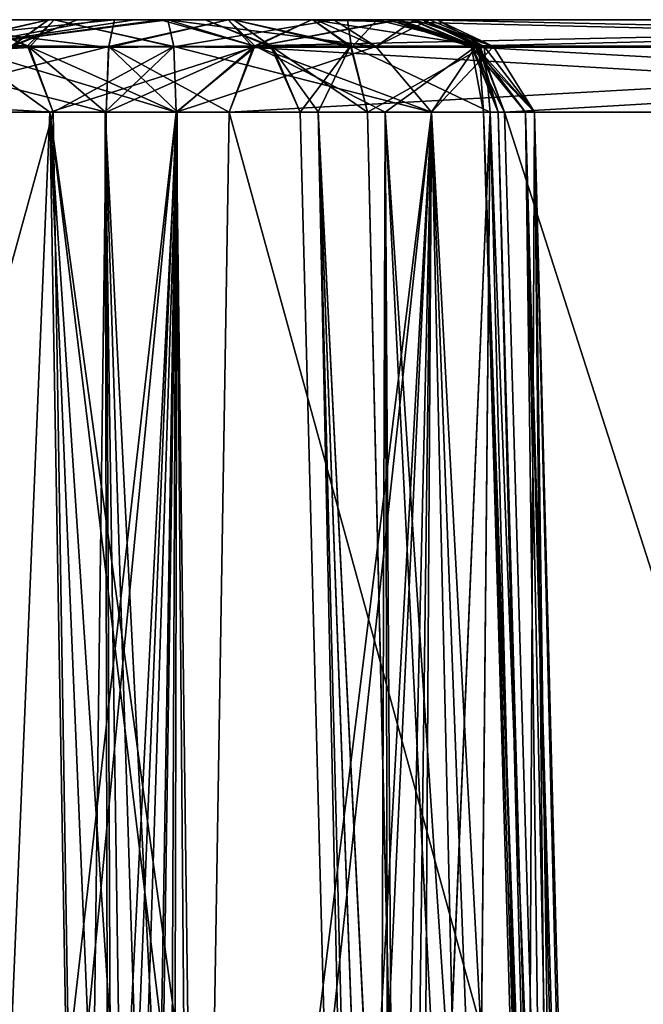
# Model space of a CAD drawing. Header units: inches. Extents: x -9.7 to 9.7, y -2.4 to 4.3.
# Tile 407 of 656: x -6.038 to -5.841, y 0.539 to 0.85. Entities that reach past the tile are written whole.
import ezdxf

# ---------------------------------------------------------------- set-up
doc = ezdxf.new("R2010")
doc.units = ezdxf.units.IN
doc.header["$LTSCALE"] = 101.851852
doc.header["$MEASUREMENT"] = 0
for name, color, linetype in [('4392', 7, 'CONTINUOUS'), ('4393', 7, 'CONTINUOUS'), ('4394', 7, 'CONTINUOUS'), ('4395', 7, 'CONTINUOUS'), ('4396', 7, 'CONTINUOUS'), ('4433', 7, 'CONTINUOUS'), ('4434', 7, 'CONTINUOUS'), ('4435', 7, 'CONTINUOUS'), ('4436', 7, 'CONTINUOUS'), ('4437', 7, 'CONTINUOUS'), ('4438', 7, 'CONTINUOUS'), ('4797', 7, 'CONTINUOUS'), ('4798', 7, 'CONTINUOUS'), ('4799', 7, 'CONTINUOUS'), ('4800', 7, 'CONTINUOUS'), ('4801', 7, 'CONTINUOUS'), ('4802', 7, 'CONTINUOUS'), ('4803', 7, 'CONTINUOUS'), ('4804', 7, 'CONTINUOUS'), ('4805', 7, 'CONTINUOUS'), ('4806', 7, 'CONTINUOUS'), ('4819', 7, 'CONTINUOUS'), ('4878', 7, 'CONTINUOUS'), ('4879', 7, 'CONTINUOUS'), ('4882', 7, 'CONTINUOUS'), ('4928', 7, 'CONTINUOUS'), ('4929', 7, 'CONTINUOUS'), ('4930', 7, 'CONTINUOUS'), ('4931', 7, 'CONTINUOUS'), ('4932', 7, 'CONTINUOUS'), ('4933', 7, 'CONTINUOUS'), ('4934', 7, 'CONTINUOUS'), ('4935', 7, 'CONTINUOUS'), ('4990', 7, 'CONTINUOUS'), ('4991', 7, 'CONTINUOUS'), ('4992', 7, 'CONTINUOUS'), ('4993', 7, 'CONTINUOUS'), ('4994', 7, 'CONTINUOUS'), ('4995', 7, 'CONTINUOUS'), ('5025', 7, 'CONTINUOUS'), ('5026', 7, 'CONTINUOUS'), ('5038', 7, 'CONTINUOUS'), ('5039', 7, 'CONTINUOUS')]:
    doc.layers.add(name, color=color, linetype=linetype)

msp = doc.modelspace()

# ---------------------------------------------------------------- linework, layer by layer
at = {"layer": '4392', "linetype": 'CONTINUOUS'}
for points in [[(-6.02616, -0.355, -2.51227), (-6.09166, 0.82079, -2.58123), (-6.11849, -0.355, -2.56512), (-6.02616, -0.355, -2.51227)], [(-6.01107, 0.82079, -2.54133), (-6.09166, 0.82079, -2.58123), (-6.01864, 0.2322, -2.52668), (-6.01107, 0.82079, -2.54133)], [(-6.01864, 0.2322, -2.52668), (-6.09166, 0.82079, -2.58123), (-6.02616, -0.355, -2.51227), (-6.01864, 0.2322, -2.52668)], [(-5.98893, 0.82079, -2.78877), (-6.07446, 0.07079, -2.78813), (-6.08383, 0.82079, -2.75671), (-5.98893, 0.82079, -2.78877)], [(-6.05743, 0.11467, -2.79568), (-6.07446, 0.07079, -2.78813), (-5.98893, 0.82079, -2.78877), (-6.05743, 0.11467, -2.79568)], [(-6.01682, 0.12921, -2.80637), (-6.05743, 0.11467, -2.79568), (-5.98893, 0.82079, -2.78877), (-6.01682, 0.12921, -2.80637)], [(-6, 0.12921, -2.80737), (-6.01682, 0.12921, -2.80637), (-5.98893, 0.82079, -2.78877), (-6, 0.12921, -2.80737)], [(-5.98318, 0.12921, -2.80637), (-6, 0.12921, -2.80737), (-5.98893, 0.82079, -2.78877), (-5.98318, 0.12921, -2.80637)], [(-5.90834, 0.82079, -2.74888), (-5.98318, 0.12921, -2.80637), (-5.98893, 0.82079, -2.78877), (-5.90834, 0.82079, -2.74888)], [(-5.94156, 0.11361, -2.79527), (-5.98318, 0.12921, -2.80637), (-5.90834, 0.82079, -2.74888), (-5.94156, 0.11361, -2.79527)], [(-5.92554, 0.07079, -2.78813), (-5.94156, 0.11361, -2.79527), (-5.90834, 0.82079, -2.74888), (-5.92554, 0.07079, -2.78813)], [(-5.92061, -0.14223, -2.79164), (-5.92554, 0.07079, -2.78813), (-5.90834, 0.82079, -2.74888), (-5.92061, -0.14223, -2.79164)], [(-5.91571, -0.355, -2.79513), (-5.92061, -0.14223, -2.79164), (-5.90834, 0.82079, -2.74888), (-5.91571, -0.355, -2.79513)], [(-5.8638, -0.355, -2.73904), (-5.91571, -0.355, -2.79513), (-5.90834, 0.82079, -2.74888), (-5.8638, -0.355, -2.73904)], [(-5.87579, 0.82079, -2.66505), (-5.8638, -0.355, -2.73904), (-5.90834, 0.82079, -2.74888), (-5.87579, 0.82079, -2.66505)], [(-5.88732, 0.82079, -2.61278), (-5.87085, 0.2322, -2.612), (-5.87871, 0.82079, -2.63829), (-5.88732, 0.82079, -2.61278)], [(-5.85461, -0.355, -2.61132), (-5.84742, -0.355, -2.63778), (-5.87871, 0.82079, -2.63829), (-5.85461, -0.355, -2.61132)], [(-5.87085, 0.2322, -2.612), (-5.85461, -0.355, -2.61132), (-5.87871, 0.82079, -2.63829), (-5.87085, 0.2322, -2.612)], [(-5.84742, -0.355, -2.63778), (-5.845, -0.355, -2.66505), (-5.87871, 0.82079, -2.63829), (-5.84742, -0.355, -2.63778)], [(-5.87871, 0.82079, -2.63829), (-5.845, -0.355, -2.66505), (-5.87579, 0.82079, -2.66505), (-5.87871, 0.82079, -2.63829)], [(-5.845, -0.355, -2.66505), (-5.8638, -0.355, -2.73904), (-5.87579, 0.82079, -2.66505), (-5.845, -0.355, -2.66505)]]:
    msp.add_3dface(points, dxfattribs=at)
at = {"layer": '4393', "linetype": 'CONTINUOUS'}
for points in [[(-5.85461, -0.355, -2.61132), (-5.87085, 0.2322, -2.612), (-5.89192, 0.82088, -2.58951), (-5.85461, -0.355, -2.61132)], [(-5.85461, -0.355, -2.61132), (-5.89192, 0.82088, -2.58951), (-5.85753, -0.3552, -2.58976), (-5.85461, -0.355, -2.61132)], [(-5.87085, 0.2322, -2.612), (-5.88732, 0.82079, -2.61278), (-5.89192, 0.82088, -2.58951), (-5.87085, 0.2322, -2.612)], [(-5.89192, 0.82088, -2.58951), (-5.88527, 0.82079, -2.56675), (-5.85102, -0.355, -2.569), (-5.89192, 0.82088, -2.58951)], [(-5.85753, -0.3552, -2.58976), (-5.89192, 0.82088, -2.58951), (-5.85102, -0.355, -2.569), (-5.85753, -0.3552, -2.58976)]]:
    msp.add_3dface(points, dxfattribs=at)
at = {"layer": '4394', "linetype": 'CONTINUOUS'}
for points in [[(-5.91124, 0.85, -2.55176), (-5.89284, 0.84118, -2.56238), (-5.92186, 0.85, -2.58818), (-5.91124, 0.85, -2.55176)], [(-5.92186, 0.85, -2.58818), (-5.89284, 0.84118, -2.56238), (-5.89583, 0.8418, -2.61672), (-5.92186, 0.85, -2.58818)], [(-5.91453, 0.85, -2.6254), (-5.92186, 0.85, -2.58818), (-5.89583, 0.8418, -2.61672), (-5.91453, 0.85, -2.6254)], [(-5.89192, 0.82088, -2.58951), (-5.88732, 0.82079, -2.61278), (-5.89583, 0.8418, -2.61672), (-5.89192, 0.82088, -2.58951)], [(-5.88527, 0.82079, -2.56675), (-5.89192, 0.82088, -2.58951), (-5.89583, 0.8418, -2.61672), (-5.88527, 0.82079, -2.56675)], [(-5.89284, 0.84118, -2.56238), (-5.88527, 0.82079, -2.56675), (-5.89583, 0.8418, -2.61672), (-5.89284, 0.84118, -2.56238)]]:
    msp.add_3dface(points, dxfattribs=at)
at = {"layer": '4395', "linetype": 'CONTINUOUS'}
for points in [[(-5.89284, 0.84118, -2.56238), (-5.91124, 0.85, -2.55176), (-5.53588, 0.8418, -1.94285), (-5.89284, 0.84118, -2.56238)], [(-5.53588, 0.8418, -1.94285), (-5.91124, 0.85, -2.55176), (-5.55374, 0.85, -1.93254), (-5.53588, 0.8418, -1.94285)], [(-5.52776, 0.82079, -1.94753), (-5.89284, 0.84118, -2.56238), (-5.53588, 0.8418, -1.94285), (-5.52776, 0.82079, -1.94753)], [(-5.88527, 0.82079, -2.56675), (-5.89284, 0.84118, -2.56238), (-5.52776, 0.82079, -1.94753), (-5.88527, 0.82079, -2.56675)]]:
    msp.add_3dface(points, dxfattribs=at)
at = {"layer": '4396', "linetype": 'CONTINUOUS'}
for points in [[(-5.85102, -0.355, -2.569), (-5.88527, 0.82079, -2.56675), (-5.50869, -0.355, -1.97607), (-5.85102, -0.355, -2.569)], [(-5.88527, 0.82079, -2.56675), (-5.52776, 0.82079, -1.94753), (-5.50869, -0.355, -1.97607), (-5.88527, 0.82079, -2.56675)]]:
    msp.add_3dface(points, dxfattribs=at)
at = {"layer": '4433', "linetype": 'CONTINUOUS'}
for points in [[(-5.89339, 0.8418, 2.56401), (-5.55374, 0.85, 1.93449), (-5.91124, 0.85, 2.55371), (-5.89339, 0.8418, 2.56401)], [(-5.53533, 0.84118, 1.94511), (-5.55374, 0.85, 1.93449), (-5.89339, 0.8418, 2.56401), (-5.53533, 0.84118, 1.94511)], [(-5.88527, 0.82079, 2.5687), (-5.53533, 0.84118, 1.94511), (-5.89339, 0.8418, 2.56401), (-5.88527, 0.82079, 2.5687)], [(-5.52776, 0.82079, 1.94948), (-5.53533, 0.84118, 1.94511), (-5.88527, 0.82079, 2.5687), (-5.52776, 0.82079, 1.94948)]]:
    msp.add_3dface(points, dxfattribs=at)
at = {"layer": '4434', "linetype": 'CONTINUOUS'}
for points in [[(-5.85102, -0.355, 2.57095), (-5.52776, 0.82079, 1.94948), (-5.88527, 0.82079, 2.5687), (-5.85102, -0.355, 2.57095)], [(-5.85102, -0.355, 2.57095), (-5.50869, -0.355, 1.97802), (-5.52776, 0.82079, 1.94948), (-5.85102, -0.355, 2.57095)]]:
    msp.add_3dface(points, dxfattribs=at)
at = {"layer": '4435', "linetype": 'CONTINUOUS'}
for points in [[(-5.85753, -0.3552, 2.59171), (-5.85102, -0.355, 2.57095), (-5.89192, 0.82088, 2.59146), (-5.85753, -0.3552, 2.59171)], [(-5.85102, -0.355, 2.57095), (-5.88527, 0.82079, 2.5687), (-5.89192, 0.82088, 2.59146), (-5.85102, -0.355, 2.57095)], [(-5.88732, 0.82079, 2.61473), (-5.85753, -0.3552, 2.59171), (-5.89192, 0.82088, 2.59146), (-5.88732, 0.82079, 2.61473)], [(-5.85753, -0.3552, 2.59171), (-5.88732, 0.82079, 2.61473), (-5.87085, 0.2322, 2.61395), (-5.85753, -0.3552, 2.59171)]]:
    msp.add_3dface(points, dxfattribs=at)
at = {"layer": '4436', "linetype": 'CONTINUOUS'}
for points in [[(-5.89339, 0.8418, 2.56401), (-5.91124, 0.85, 2.55371), (-5.92186, 0.85, 2.59012), (-5.89339, 0.8418, 2.56401)], [(-5.89525, 0.84118, 2.61841), (-5.89339, 0.8418, 2.56401), (-5.92186, 0.85, 2.59012), (-5.89525, 0.84118, 2.61841)], [(-5.91453, 0.85, 2.62735), (-5.89525, 0.84118, 2.61841), (-5.92186, 0.85, 2.59012), (-5.91453, 0.85, 2.62735)], [(-5.88732, 0.82079, 2.61473), (-5.89339, 0.8418, 2.56401), (-5.89525, 0.84118, 2.61841), (-5.88732, 0.82079, 2.61473)], [(-5.88527, 0.82079, 2.5687), (-5.89339, 0.8418, 2.56401), (-5.89192, 0.82088, 2.59146), (-5.88527, 0.82079, 2.5687)], [(-5.89339, 0.8418, 2.56401), (-5.88732, 0.82079, 2.61473), (-5.89192, 0.82088, 2.59146), (-5.89339, 0.8418, 2.56401)]]:
    msp.add_3dface(points, dxfattribs=at)
at = {"layer": '4437', "linetype": 'CONTINUOUS'}
for points in [[(-6.00839, 0.85, 2.57315), (-6.09246, 0.84149, 2.59836), (-6.08156, 0.85, 2.61991), (-6.00839, 0.85, 2.57315)], [(-6.09246, 0.84149, 2.59836), (-6.00839, 0.85, 2.57315), (-6.01026, 0.8415, 2.55231), (-6.09246, 0.84149, 2.59836)], [(-6.07453, 0.85, 2.72464), (-6.05758, 0.84149, 2.76673), (-5.99388, 0.85, 2.76098), (-6.07453, 0.85, 2.72464)], [(-6.05758, 0.84149, 2.76673), (-5.96385, 0.84149, 2.77633), (-5.99388, 0.85, 2.76098), (-6.05758, 0.84149, 2.76673)], [(-5.99388, 0.85, 2.76098), (-5.96385, 0.84149, 2.77633), (-5.91937, 0.85, 2.71568), (-5.99388, 0.85, 2.76098)], [(-5.96385, 0.84149, 2.77633), (-5.89432, 0.84149, 2.71275), (-5.91937, 0.85, 2.71568), (-5.96385, 0.84149, 2.77633)], [(-5.89525, 0.84118, 2.61841), (-5.91453, 0.85, 2.62735), (-5.91937, 0.85, 2.71568), (-5.89525, 0.84118, 2.61841)], [(-5.89432, 0.84149, 2.71275), (-5.89525, 0.84118, 2.61841), (-5.91937, 0.85, 2.71568), (-5.89432, 0.84149, 2.71275)], [(-6.11268, 0.82079, 2.71927), (-6.0288, 0.82079, 2.78783), (-6.05758, 0.84149, 2.76673), (-6.11268, 0.82079, 2.71927)], [(-6.01026, 0.8415, 2.55231), (-6.09166, 0.82079, 2.58317), (-6.09246, 0.84149, 2.59836), (-6.01026, 0.8415, 2.55231)], [(-6.01107, 0.82079, 2.54328), (-6.09166, 0.82079, 2.58317), (-6.01026, 0.8415, 2.55231), (-6.01107, 0.82079, 2.54328)], [(-6.05758, 0.84149, 2.76673), (-6.0288, 0.82079, 2.78783), (-5.96385, 0.84149, 2.77633), (-6.05758, 0.84149, 2.76673)], [(-6.0288, 0.82079, 2.78783), (-5.92302, 0.82079, 2.76448), (-5.96385, 0.84149, 2.77633), (-6.0288, 0.82079, 2.78783)], [(-5.96385, 0.84149, 2.77633), (-5.92302, 0.82079, 2.76448), (-5.89432, 0.84149, 2.71275), (-5.96385, 0.84149, 2.77633)], [(-5.92302, 0.82079, 2.76448), (-5.87579, 0.82079, 2.667), (-5.89432, 0.84149, 2.71275), (-5.92302, 0.82079, 2.76448)], [(-5.88732, 0.82079, 2.61473), (-5.89525, 0.84118, 2.61841), (-5.89432, 0.84149, 2.71275), (-5.88732, 0.82079, 2.61473)], [(-5.87871, 0.82079, 2.64024), (-5.88732, 0.82079, 2.61473), (-5.89432, 0.84149, 2.71275), (-5.87871, 0.82079, 2.64024)], [(-5.87579, 0.82079, 2.667), (-5.87871, 0.82079, 2.64024), (-5.89432, 0.84149, 2.71275), (-5.87579, 0.82079, 2.667)]]:
    msp.add_3dface(points, dxfattribs=at)
at = {"layer": '4438', "linetype": 'CONTINUOUS'}
for points in [[(-6.11848, -0.355, 2.56706), (-6.09166, 0.82079, 2.58317), (-6.02616, -0.355, 2.51422), (-6.11848, -0.355, 2.56706)], [(-6.05844, 0.11361, 2.79722), (-6.0288, 0.82079, 2.78783), (-6.11268, 0.82079, 2.71927), (-6.05844, 0.11361, 2.79722)], [(-6.09166, 0.82079, 2.58317), (-6.01107, 0.82079, 2.54328), (-6.01864, 0.2322, 2.52863), (-6.09166, 0.82079, 2.58317)], [(-6.02616, -0.355, 2.51422), (-6.09166, 0.82079, 2.58317), (-6.01864, 0.2322, 2.52863), (-6.02616, -0.355, 2.51422)], [(-6.05844, 0.11361, 2.79722), (-6.01682, 0.12921, 2.80832), (-6.0288, 0.82079, 2.78783), (-6.05844, 0.11361, 2.79722)], [(-5.94281, 0.11493, 2.79773), (-5.92554, 0.07079, 2.79008), (-6.0288, 0.82079, 2.78783), (-5.94281, 0.11493, 2.79773)], [(-5.92554, 0.07079, 2.79008), (-5.92302, 0.82079, 2.76448), (-6.0288, 0.82079, 2.78783), (-5.92554, 0.07079, 2.79008)], [(-5.98318, 0.12921, 2.80832), (-5.94281, 0.11493, 2.79773), (-6.0288, 0.82079, 2.78783), (-5.98318, 0.12921, 2.80832)], [(-6, 0.12921, 2.80932), (-5.98318, 0.12921, 2.80832), (-6.0288, 0.82079, 2.78783), (-6, 0.12921, 2.80932)], [(-6.01682, 0.12921, 2.80832), (-6, 0.12921, 2.80932), (-6.0288, 0.82079, 2.78783), (-6.01682, 0.12921, 2.80832)], [(-5.92554, 0.07079, 2.79008), (-5.92061, -0.14222, 2.79359), (-5.92302, 0.82079, 2.76448), (-5.92554, 0.07079, 2.79008)], [(-5.9157, -0.355, 2.79707), (-5.8638, -0.355, 2.74099), (-5.92302, 0.82079, 2.76448), (-5.9157, -0.355, 2.79707)], [(-5.92061, -0.14222, 2.79359), (-5.9157, -0.355, 2.79707), (-5.92302, 0.82079, 2.76448), (-5.92061, -0.14222, 2.79359)], [(-5.8638, -0.355, 2.74099), (-5.845, -0.355, 2.667), (-5.92302, 0.82079, 2.76448), (-5.8638, -0.355, 2.74099)], [(-5.845, -0.355, 2.667), (-5.87579, 0.82079, 2.667), (-5.92302, 0.82079, 2.76448), (-5.845, -0.355, 2.667)], [(-5.87085, 0.2322, 2.61395), (-5.88732, 0.82079, 2.61473), (-5.87871, 0.82079, 2.64024), (-5.87085, 0.2322, 2.61395)], [(-5.84742, -0.355, 2.63972), (-5.85461, -0.355, 2.61327), (-5.87871, 0.82079, 2.64024), (-5.84742, -0.355, 2.63972)], [(-5.85461, -0.355, 2.61327), (-5.87085, 0.2322, 2.61395), (-5.87871, 0.82079, 2.64024), (-5.85461, -0.355, 2.61327)], [(-5.84742, -0.355, 2.63972), (-5.87871, 0.82079, 2.64024), (-5.87579, 0.82079, 2.667), (-5.84742, -0.355, 2.63972)], [(-5.845, -0.355, 2.667), (-5.84742, -0.355, 2.63972), (-5.87579, 0.82079, 2.667), (-5.845, -0.355, 2.667)]]:
    msp.add_3dface(points, dxfattribs=at)
at = {"layer": '4797', "linetype": 'CONTINUOUS'}
for points in [[(-5.919, -0.355, 0.77728), (-5.919, -0.355, -0.77533), (-5.94979, 0.82079, 0.79245), (-5.919, -0.355, 0.77728)], [(-5.919, -0.355, -0.77533), (-5.94979, 0.82079, -0.79051), (-5.94979, 0.82079, 0.79245), (-5.919, -0.355, -0.77533)]]:
    msp.add_3dface(points, dxfattribs=at)
at = {"layer": '4798', "linetype": 'CONTINUOUS'}
for points in [[(-5.97978, 0.85, 0.79245), (-5.95917, 0.8418, 0.79245), (-5.97978, 0.85, -0.7905), (-5.97978, 0.85, 0.79245)], [(-5.97978, 0.85, -0.7905), (-5.95917, 0.8418, 0.79245), (-5.95853, 0.84118, -0.79051), (-5.97978, 0.85, -0.7905)], [(-5.95917, 0.8418, 0.79245), (-5.94979, 0.82079, 0.79245), (-5.95853, 0.84118, -0.79051), (-5.95917, 0.8418, 0.79245)], [(-5.94979, 0.82079, 0.79245), (-5.94979, 0.82079, -0.79051), (-5.95853, 0.84118, -0.79051), (-5.94979, 0.82079, 0.79245)]]:
    msp.add_3dface(points, dxfattribs=at)
at = {"layer": '4799', "linetype": 'CONTINUOUS'}
for points in [[(-5.95917, 0.8418, 0.79245), (-5.97978, 0.85, 0.79245), (-5.97076, 0.85, 0.8293), (-5.95917, 0.8418, 0.79245)], [(-5.93358, 0.84118, 0.84049), (-5.95917, 0.8418, 0.79245), (-5.97076, 0.85, 0.8293), (-5.93358, 0.84118, 0.84049)], [(-5.9458, 0.85, 0.85787), (-5.93358, 0.84118, 0.84049), (-5.97076, 0.85, 0.8293), (-5.9458, 0.85, 0.85787)], [(-5.94979, 0.82079, 0.79245), (-5.95917, 0.8418, 0.79245), (-5.94413, 0.82089, 0.81547), (-5.94979, 0.82079, 0.79245)], [(-5.92851, 0.82079, 0.83328), (-5.95917, 0.8418, 0.79245), (-5.93358, 0.84118, 0.84049), (-5.92851, 0.82079, 0.83328)], [(-5.95917, 0.8418, 0.79245), (-5.92851, 0.82079, 0.83328), (-5.94413, 0.82089, 0.81547), (-5.95917, 0.8418, 0.79245)]]:
    msp.add_3dface(points, dxfattribs=at)
at = {"layer": '4800', "linetype": 'CONTINUOUS'}
for points in [[(-5.919, -0.355, 0.77728), (-5.94979, 0.82079, 0.79245), (-5.94413, 0.82089, 0.81547), (-5.919, -0.355, 0.77728)], [(-5.90091, -0.355, 0.81567), (-5.91422, -0.3552, 0.79849), (-5.94413, 0.82089, 0.81547), (-5.90091, -0.355, 0.81567)], [(-5.92851, 0.82079, 0.83328), (-5.91471, 0.2322, 0.8245), (-5.94413, 0.82089, 0.81547), (-5.92851, 0.82079, 0.83328)], [(-5.90091, -0.355, 0.81567), (-5.94413, 0.82089, 0.81547), (-5.91471, 0.2322, 0.8245), (-5.90091, -0.355, 0.81567)], [(-5.91422, -0.3552, 0.79849), (-5.919, -0.355, 0.77728), (-5.94413, 0.82089, 0.81547), (-5.91422, -0.3552, 0.79849)]]:
    msp.add_3dface(points, dxfattribs=at)
at = {"layer": '4801', "linetype": 'CONTINUOUS'}
for points in [[(-5.98893, 0.82079, 1.05867), (-5.98136, 0.2322, 1.07332), (-5.90834, 0.82079, 1.01877), (-5.98893, 0.82079, 1.05867)], [(-5.98136, 0.2322, 1.07332), (-5.97384, -0.355, 1.08773), (-5.90834, 0.82079, 1.01877), (-5.98136, 0.2322, 1.07332)], [(-5.97384, -0.355, 1.08773), (-5.88154, -0.355, 1.0349), (-5.90834, 0.82079, 1.01877), (-5.97384, -0.355, 1.08773)], [(-5.91471, 0.2322, 0.8245), (-5.92851, 0.82079, 0.83328), (-5.88977, 0.82079, 0.8777), (-5.91471, 0.2322, 0.8245)], [(-5.90091, -0.355, 0.81567), (-5.91471, 0.2322, 0.8245), (-5.88977, 0.82079, 0.8777), (-5.90091, -0.355, 0.81567)], [(-5.88154, -0.355, 1.0349), (-5.845, -0.355, 0.93495), (-5.90834, 0.82079, 1.01877), (-5.88154, -0.355, 1.0349)], [(-5.845, -0.355, 0.93495), (-5.87579, 0.82079, 0.93495), (-5.90834, 0.82079, 1.01877), (-5.845, -0.355, 0.93495)], [(-5.85965, -0.355, 0.86918), (-5.90091, -0.355, 0.81567), (-5.88977, 0.82079, 0.8777), (-5.85965, -0.355, 0.86918)], [(-5.87579, 0.82079, 0.93495), (-5.85965, -0.355, 0.86918), (-5.88977, 0.82079, 0.8777), (-5.87579, 0.82079, 0.93495)], [(-5.845, -0.355, 0.93495), (-5.85965, -0.355, 0.86918), (-5.87579, 0.82079, 0.93495), (-5.845, -0.355, 0.93495)]]:
    msp.add_3dface(points, dxfattribs=at)
at = {"layer": '4802', "linetype": 'CONTINUOUS'}
for points in [[(-5.99161, 0.85, 1.0288), (-5.92589, 0.84149, 1.02309), (-5.94486, 0.85, 1.01131), (-5.99161, 0.85, 1.0288)], [(-5.92589, 0.84149, 1.02309), (-5.99161, 0.85, 1.0288), (-5.98974, 0.8415, 1.04964), (-5.92589, 0.84149, 1.02309)], [(-5.93358, 0.84118, 0.84049), (-5.9458, 0.85, 0.85787), (-5.93491, 0.85, 0.86683), (-5.93358, 0.84118, 0.84049)], [(-5.94486, 0.85, 1.01131), (-5.92589, 0.84149, 1.02309), (-5.91371, 0.85, 0.97263), (-5.94486, 0.85, 1.01131)], [(-5.92547, 0.85, 0.87731), (-5.93358, 0.84118, 0.84049), (-5.93491, 0.85, 0.86683), (-5.92547, 0.85, 0.87731)], [(-5.89175, 0.84149, 0.89567), (-5.93358, 0.84118, 0.84049), (-5.92547, 0.85, 0.87731), (-5.89175, 0.84149, 0.89567)], [(-5.92589, 0.84149, 1.02309), (-5.88877, 0.84149, 0.96475), (-5.91371, 0.85, 0.97263), (-5.92589, 0.84149, 1.02309)], [(-5.90651, 0.85, 0.92349), (-5.89175, 0.84149, 0.89567), (-5.92547, 0.85, 0.87731), (-5.90651, 0.85, 0.92349)], [(-5.91371, 0.85, 0.97263), (-5.88877, 0.84149, 0.96475), (-5.90651, 0.85, 0.92349), (-5.91371, 0.85, 0.97263)], [(-5.88877, 0.84149, 0.96475), (-5.89175, 0.84149, 0.89567), (-5.90651, 0.85, 0.92349), (-5.88877, 0.84149, 0.96475)], [(-5.98893, 0.82079, 1.05867), (-5.90834, 0.82079, 1.01877), (-5.98974, 0.8415, 1.04964), (-5.98893, 0.82079, 1.05867)], [(-5.98974, 0.8415, 1.04964), (-5.90834, 0.82079, 1.01877), (-5.92589, 0.84149, 1.02309), (-5.98974, 0.8415, 1.04964)], [(-5.92851, 0.82079, 0.83328), (-5.93358, 0.84118, 0.84049), (-5.89175, 0.84149, 0.89567), (-5.92851, 0.82079, 0.83328)], [(-5.88977, 0.82079, 0.8777), (-5.92851, 0.82079, 0.83328), (-5.89175, 0.84149, 0.89567), (-5.88977, 0.82079, 0.8777)], [(-5.92589, 0.84149, 1.02309), (-5.90834, 0.82079, 1.01877), (-5.88877, 0.84149, 0.96475), (-5.92589, 0.84149, 1.02309)], [(-5.90834, 0.82079, 1.01877), (-5.87579, 0.82079, 0.93495), (-5.88877, 0.84149, 0.96475), (-5.90834, 0.82079, 1.01877)], [(-5.87579, 0.82079, 0.93495), (-5.88977, 0.82079, 0.8777), (-5.89175, 0.84149, 0.89567), (-5.87579, 0.82079, 0.93495)], [(-5.88877, 0.84149, 0.96475), (-5.87579, 0.82079, 0.93495), (-5.89175, 0.84149, 0.89567), (-5.88877, 0.84149, 0.96475)]]:
    msp.add_3dface(points, dxfattribs=at)
at = {"layer": '4803', "linetype": 'CONTINUOUS'}
for points in [[(-6.05374, 0.85, 1.06846), (-6.03533, 0.84118, 1.07909), (-6.0275, 0.85, 1.04106), (-6.05374, 0.85, 1.06846)], [(-6.03533, 0.84118, 1.07909), (-5.98974, 0.8415, 1.04964), (-6.0275, 0.85, 1.04106), (-6.03533, 0.84118, 1.07909)], [(-5.98974, 0.8415, 1.04964), (-5.99161, 0.85, 1.0288), (-6.0275, 0.85, 1.04106), (-5.98974, 0.8415, 1.04964)], [(-6.02776, 0.82079, 1.08346), (-5.98974, 0.8415, 1.04964), (-6.03533, 0.84118, 1.07909), (-6.02776, 0.82079, 1.08346)], [(-5.98974, 0.8415, 1.04964), (-6.02776, 0.82079, 1.08346), (-6.01138, 0.82088, 1.06632), (-5.98974, 0.8415, 1.04964)], [(-5.98893, 0.82079, 1.05867), (-5.98974, 0.8415, 1.04964), (-6.01138, 0.82088, 1.06632), (-5.98893, 0.82079, 1.05867)]]:
    msp.add_3dface(points, dxfattribs=at)
at = {"layer": '4804', "linetype": 'CONTINUOUS'}
for points in [[(-6.02776, 0.82079, 1.08346), (-6.00869, -0.355, 1.112), (-6.01138, 0.82088, 1.06632), (-6.02776, 0.82079, 1.08346)], [(-5.99397, -0.3552, 1.09598), (-5.97384, -0.355, 1.08773), (-6.01138, 0.82088, 1.06632), (-5.99397, -0.3552, 1.09598)], [(-5.97384, -0.355, 1.08773), (-5.98136, 0.2322, 1.07332), (-6.01138, 0.82088, 1.06632), (-5.97384, -0.355, 1.08773)], [(-6.00869, -0.355, 1.112), (-5.99397, -0.3552, 1.09598), (-6.01138, 0.82088, 1.06632), (-6.00869, -0.355, 1.112)], [(-5.98136, 0.2322, 1.07332), (-5.98893, 0.82079, 1.05867), (-6.01138, 0.82088, 1.06632), (-5.98136, 0.2322, 1.07332)]]:
    msp.add_3dface(points, dxfattribs=at)
at = {"layer": '4805', "linetype": 'CONTINUOUS'}
for points in [[(-6.35102, -0.355, 1.70493), (-6.02776, 0.82079, 1.08346), (-6.38527, 0.82079, 1.70268), (-6.35102, -0.355, 1.70493)], [(-6.35102, -0.355, 1.70493), (-6.00869, -0.355, 1.112), (-6.02776, 0.82079, 1.08346), (-6.35102, -0.355, 1.70493)]]:
    msp.add_3dface(points, dxfattribs=at)
at = {"layer": '4806', "linetype": 'CONTINUOUS'}
for points in [[(-6.03533, 0.84118, 1.07909), (-6.05374, 0.85, 1.06846), (-6.39339, 0.8418, 1.69799), (-6.03533, 0.84118, 1.07909)], [(-6.38527, 0.82079, 1.70268), (-6.03533, 0.84118, 1.07909), (-6.39339, 0.8418, 1.69799), (-6.38527, 0.82079, 1.70268)], [(-6.02776, 0.82079, 1.08346), (-6.03533, 0.84118, 1.07909), (-6.38527, 0.82079, 1.70268), (-6.02776, 0.82079, 1.08346)]]:
    msp.add_3dface(points, dxfattribs=at)
at = {"layer": '4819', "linetype": 'CONTINUOUS'}
for points in [[(-5.93491, 0.85, 0.86683), (-5.9458, 0.85, 0.85787), (-6.09101, 0.85, 0.91056), (-5.93491, 0.85, 0.86683)], [(-6.09101, 0.85, 0.91056), (-5.9458, 0.85, 0.85787), (-6.05419, 0.85, 0.85787), (-6.09101, 0.85, 0.91056)], [(-5.90651, 0.85, 0.92349), (-5.92547, 0.85, 0.87731), (-6.09101, 0.85, 0.91056), (-5.90651, 0.85, 0.92349)], [(-6.08547, 0.85, 0.97461), (-5.90651, 0.85, 0.92349), (-6.09101, 0.85, 0.91056), (-6.08547, 0.85, 0.97461)], [(-5.92547, 0.85, 0.87731), (-5.93491, 0.85, 0.86683), (-6.09101, 0.85, 0.91056), (-5.92547, 0.85, 0.87731)], [(-6.09101, 0.85, -0.90861), (-6.05419, 0.85, -0.85592), (-5.91139, 0.85, -0.90112), (-6.09101, 0.85, -0.90861)], [(-6.08547, 0.85, -0.97266), (-6.09101, 0.85, -0.90861), (-5.90899, 0.85, -0.95739), (-6.08547, 0.85, -0.97266)], [(-5.90899, 0.85, -0.95739), (-6.09101, 0.85, -0.90861), (-5.91139, 0.85, -0.90112), (-5.90899, 0.85, -0.95739)], [(-6.0275, 0.85, 1.04106), (-5.99161, 0.85, 1.0288), (-6.08876, 0.85, 1.04824), (-6.0275, 0.85, 1.04106)], [(-6.08876, 0.85, 1.04824), (-5.99161, 0.85, 1.0288), (-6.07814, 0.85, 1.01183), (-6.08876, 0.85, 1.04824)], [(-6.05374, 0.85, 1.06846), (-6.0275, 0.85, 1.04106), (-6.08876, 0.85, 1.04824), (-6.05374, 0.85, 1.06846)], [(-6.08876, 0.85, -1.04629), (-6.07814, 0.85, -1.00987), (-6.02751, 0.85, -1.03911), (-6.08876, 0.85, -1.04629)], [(-6.05374, 0.85, -1.06652), (-6.08876, 0.85, -1.04629), (-6.02751, 0.85, -1.03911), (-6.05374, 0.85, -1.06652)], [(-5.94486, 0.85, 1.01131), (-5.91371, 0.85, 0.97263), (-6.08547, 0.85, 0.97461), (-5.94486, 0.85, 1.01131)], [(-6.07814, 0.85, 1.01183), (-5.94486, 0.85, 1.01131), (-6.08547, 0.85, 0.97461), (-6.07814, 0.85, 1.01183)], [(-5.91371, 0.85, 0.97263), (-5.90651, 0.85, 0.92349), (-6.08547, 0.85, 0.97461), (-5.91371, 0.85, 0.97263)], [(-6.07814, 0.85, -1.00987), (-6.08547, 0.85, -0.97266), (-5.93921, 0.85, -1.00492), (-6.07814, 0.85, -1.00987)], [(-5.93921, 0.85, -1.00492), (-6.08547, 0.85, -0.97266), (-5.90899, 0.85, -0.95739), (-5.93921, 0.85, -1.00492)], [(-5.99161, 0.85, 1.0288), (-5.94486, 0.85, 1.01131), (-6.07814, 0.85, 1.01183), (-5.99161, 0.85, 1.0288)], [(-6.02751, 0.85, -1.03911), (-6.07814, 0.85, -1.00987), (-5.99161, 0.85, -1.02685), (-6.02751, 0.85, -1.03911)], [(-5.99161, 0.85, -1.02685), (-6.07814, 0.85, -1.00987), (-5.93921, 0.85, -1.00492), (-5.99161, 0.85, -1.02685)], [(-5.9458, 0.85, 0.85787), (-5.97076, 0.85, 0.8293), (-6.05419, 0.85, 0.85787), (-5.9458, 0.85, 0.85787)], [(-6.05419, 0.85, 0.85787), (-5.97076, 0.85, 0.8293), (-6.02924, 0.85, 0.82931), (-6.05419, 0.85, 0.85787)], [(-6.05419, 0.85, -0.85592), (-6.02924, 0.85, -0.82735), (-5.94581, 0.85, -0.85592), (-6.05419, 0.85, -0.85592)], [(-5.91139, 0.85, -0.90112), (-6.05419, 0.85, -0.85592), (-5.94581, 0.85, -0.85592), (-5.91139, 0.85, -0.90112)], [(-5.97076, 0.85, 0.8293), (-5.97978, 0.85, 0.79245), (-6.02924, 0.85, 0.82931), (-5.97076, 0.85, 0.8293)], [(-6.02924, 0.85, 0.82931), (-5.97978, 0.85, 0.79245), (-6.02022, 0.85, 0.79245), (-6.02924, 0.85, 0.82931)], [(-6.02924, 0.85, -0.82735), (-6.02022, 0.85, -0.7905), (-5.97076, 0.85, -0.82736), (-6.02924, 0.85, -0.82735)], [(-5.94581, 0.85, -0.85592), (-6.02924, 0.85, -0.82735), (-5.97076, 0.85, -0.82736), (-5.94581, 0.85, -0.85592)], [(-5.97978, 0.85, 0.79245), (-5.97978, 0.85, -0.7905), (-6.02022, 0.85, 0.79245), (-5.97978, 0.85, 0.79245)], [(-6.02022, 0.85, 0.79245), (-5.97978, 0.85, -0.7905), (-6.02022, 0.85, -0.7905), (-6.02022, 0.85, 0.79245)], [(-6.02022, 0.85, -0.7905), (-5.97978, 0.85, -0.7905), (-5.97076, 0.85, -0.82736), (-6.02022, 0.85, -0.7905)]]:
    msp.add_3dface(points, dxfattribs=at)
at = {"layer": '4878', "linetype": 'CONTINUOUS'}
for points in [[(-6.02924, 0.85, -0.82735), (-6.05419, 0.85, -0.85592), (-6.06624, 0.84148, -0.83879), (-6.02924, 0.85, -0.82735)], [(-6.02924, 0.85, -0.82735), (-6.06624, 0.84148, -0.83879), (-6.04083, 0.8418, -0.79051), (-6.02924, 0.85, -0.82735)], [(-6.02022, 0.85, -0.7905), (-6.02924, 0.85, -0.82735), (-6.04083, 0.8418, -0.79051), (-6.02022, 0.85, -0.7905)]]:
    msp.add_3dface(points, dxfattribs=at)
at = {"layer": '4879', "linetype": 'CONTINUOUS'}
for points in [[(-6.02022, 0.85, 0.79245), (-6.04083, 0.8418, -0.79051), (-6.04147, 0.84118, 0.79245), (-6.02022, 0.85, 0.79245)], [(-6.02022, 0.85, 0.79245), (-6.02022, 0.85, -0.7905), (-6.04083, 0.8418, -0.79051), (-6.02022, 0.85, 0.79245)]]:
    msp.add_3dface(points, dxfattribs=at)
at = {"layer": '4882', "linetype": 'CONTINUOUS'}
for points in [[(-6.05419, 0.85, 0.85787), (-6.02924, 0.85, 0.82931), (-6.06605, 0.8418, 0.84101), (-6.05419, 0.85, 0.85787)], [(-6.02924, 0.85, 0.82931), (-6.04147, 0.84118, 0.79245), (-6.06605, 0.8418, 0.84101), (-6.02924, 0.85, 0.82931)], [(-6.02924, 0.85, 0.82931), (-6.02022, 0.85, 0.79245), (-6.04147, 0.84118, 0.79245), (-6.02924, 0.85, 0.82931)]]:
    msp.add_3dface(points, dxfattribs=at)
at = {"layer": '4928', "linetype": 'CONTINUOUS'}
for points in [[(-5.94979, 0.82079, -0.79051), (-5.919, -0.355, -0.77533), (-5.94417, 0.82088, -0.81354), (-5.94979, 0.82079, -0.79051)], [(-5.919, -0.355, -0.77533), (-5.91426, -0.3552, -0.79656), (-5.94417, 0.82088, -0.81354), (-5.919, -0.355, -0.77533)], [(-5.91426, -0.3552, -0.79656), (-5.90096, -0.355, -0.81377), (-5.94417, 0.82088, -0.81354), (-5.91426, -0.3552, -0.79656)], [(-5.94417, 0.82088, -0.81354), (-5.90096, -0.355, -0.81377), (-5.91467, 0.2322, -0.82248), (-5.94417, 0.82088, -0.81354)], [(-5.92856, 0.82079, -0.83139), (-5.94417, 0.82088, -0.81354), (-5.91467, 0.2322, -0.82248), (-5.92856, 0.82079, -0.83139)]]:
    msp.add_3dface(points, dxfattribs=at)
at = {"layer": '4929', "linetype": 'CONTINUOUS'}
for points in [[(-5.97978, 0.85, -0.7905), (-5.95853, 0.84118, -0.79051), (-5.97076, 0.85, -0.82736), (-5.97978, 0.85, -0.7905)], [(-5.97076, 0.85, -0.82736), (-5.95853, 0.84118, -0.79051), (-5.93395, 0.8418, -0.83906), (-5.97076, 0.85, -0.82736)], [(-5.94581, 0.85, -0.85592), (-5.97076, 0.85, -0.82736), (-5.93395, 0.8418, -0.83906), (-5.94581, 0.85, -0.85592)], [(-5.95853, 0.84118, -0.79051), (-5.94979, 0.82079, -0.79051), (-5.93395, 0.8418, -0.83906), (-5.95853, 0.84118, -0.79051)], [(-5.94979, 0.82079, -0.79051), (-5.94417, 0.82088, -0.81354), (-5.93395, 0.8418, -0.83906), (-5.94979, 0.82079, -0.79051)], [(-5.94417, 0.82088, -0.81354), (-5.92856, 0.82079, -0.83139), (-5.93395, 0.8418, -0.83906), (-5.94417, 0.82088, -0.81354)]]:
    msp.add_3dface(points, dxfattribs=at)
at = {"layer": '4930', "linetype": 'CONTINUOUS'}
for points in [[(-5.99161, 0.85, -1.02685), (-5.93921, 0.85, -1.00492), (-5.98974, 0.84148, -1.0477), (-5.99161, 0.85, -1.02685)], [(-5.93921, 0.85, -1.00492), (-5.92589, 0.84149, -1.02114), (-5.98974, 0.84148, -1.0477), (-5.93921, 0.85, -1.00492)], [(-5.91139, 0.85, -0.90112), (-5.94581, 0.85, -0.85592), (-5.89175, 0.84149, -0.89372), (-5.91139, 0.85, -0.90112)], [(-5.94581, 0.85, -0.85592), (-5.93395, 0.8418, -0.83906), (-5.89175, 0.84149, -0.89372), (-5.94581, 0.85, -0.85592)], [(-5.93921, 0.85, -1.00492), (-5.90899, 0.85, -0.95739), (-5.92589, 0.84149, -1.02114), (-5.93921, 0.85, -1.00492)], [(-5.90899, 0.85, -0.95739), (-5.88877, 0.84149, -0.9628), (-5.92589, 0.84149, -1.02114), (-5.90899, 0.85, -0.95739)], [(-5.90899, 0.85, -0.95739), (-5.91139, 0.85, -0.90112), (-5.88877, 0.84149, -0.9628), (-5.90899, 0.85, -0.95739)], [(-5.91139, 0.85, -0.90112), (-5.89175, 0.84149, -0.89372), (-5.88877, 0.84149, -0.9628), (-5.91139, 0.85, -0.90112)], [(-5.92589, 0.84149, -1.02114), (-5.98893, 0.82079, -1.05672), (-5.98974, 0.84148, -1.0477), (-5.92589, 0.84149, -1.02114)], [(-5.90834, 0.82079, -1.01683), (-5.98893, 0.82079, -1.05672), (-5.92589, 0.84149, -1.02114), (-5.90834, 0.82079, -1.01683)], [(-5.93395, 0.8418, -0.83906), (-5.92856, 0.82079, -0.83139), (-5.88977, 0.82079, -0.87575), (-5.93395, 0.8418, -0.83906)], [(-5.93395, 0.8418, -0.83906), (-5.88977, 0.82079, -0.87575), (-5.89175, 0.84149, -0.89372), (-5.93395, 0.8418, -0.83906)], [(-5.88877, 0.84149, -0.9628), (-5.90834, 0.82079, -1.01683), (-5.92589, 0.84149, -1.02114), (-5.88877, 0.84149, -0.9628)], [(-5.87579, 0.82079, -0.933), (-5.90834, 0.82079, -1.01683), (-5.88877, 0.84149, -0.9628), (-5.87579, 0.82079, -0.933)], [(-5.88977, 0.82079, -0.87575), (-5.87579, 0.82079, -0.933), (-5.89175, 0.84149, -0.89372), (-5.88977, 0.82079, -0.87575)], [(-5.89175, 0.84149, -0.89372), (-5.87579, 0.82079, -0.933), (-5.88877, 0.84149, -0.9628), (-5.89175, 0.84149, -0.89372)]]:
    msp.add_3dface(points, dxfattribs=at)
at = {"layer": '4931', "linetype": 'CONTINUOUS'}
for points in [[(-5.98893, 0.82079, -1.05672), (-5.90834, 0.82079, -1.01683), (-5.98136, 0.2322, -1.07137), (-5.98893, 0.82079, -1.05672)], [(-5.90834, 0.82079, -1.01683), (-5.97384, -0.355, -1.08578), (-5.98136, 0.2322, -1.07137), (-5.90834, 0.82079, -1.01683)], [(-5.88155, -0.355, -1.03297), (-5.97384, -0.355, -1.08578), (-5.90834, 0.82079, -1.01683), (-5.88155, -0.355, -1.03297)], [(-5.92856, 0.82079, -0.83139), (-5.91467, 0.2322, -0.82248), (-5.88977, 0.82079, -0.87575), (-5.92856, 0.82079, -0.83139)], [(-5.91467, 0.2322, -0.82248), (-5.90096, -0.355, -0.81377), (-5.88977, 0.82079, -0.87575), (-5.91467, 0.2322, -0.82248)], [(-5.88155, -0.355, -1.03297), (-5.90834, 0.82079, -1.01683), (-5.87579, 0.82079, -0.933), (-5.88155, -0.355, -1.03297)], [(-5.90096, -0.355, -0.81377), (-5.85965, -0.355, -0.86723), (-5.88977, 0.82079, -0.87575), (-5.90096, -0.355, -0.81377)], [(-5.85965, -0.355, -0.86723), (-5.845, -0.355, -0.933), (-5.88977, 0.82079, -0.87575), (-5.85965, -0.355, -0.86723)], [(-5.845, -0.355, -0.933), (-5.87579, 0.82079, -0.933), (-5.88977, 0.82079, -0.87575), (-5.845, -0.355, -0.933)], [(-5.845, -0.355, -0.933), (-5.88155, -0.355, -1.03297), (-5.87579, 0.82079, -0.933), (-5.845, -0.355, -0.933)]]:
    msp.add_3dface(points, dxfattribs=at)
at = {"layer": '4932', "linetype": 'CONTINUOUS'}
for points in [[(-6.01138, 0.82088, -1.06437), (-6.00869, -0.355, -1.11005), (-6.02776, 0.82079, -1.08151), (-6.01138, 0.82088, -1.06437)], [(-5.99397, -0.3552, -1.09403), (-6.00869, -0.355, -1.11005), (-6.01138, 0.82088, -1.06437), (-5.99397, -0.3552, -1.09403)], [(-5.98893, 0.82079, -1.05672), (-5.99397, -0.3552, -1.09403), (-6.01138, 0.82088, -1.06437), (-5.98893, 0.82079, -1.05672)], [(-5.99397, -0.3552, -1.09403), (-5.98893, 0.82079, -1.05672), (-5.98136, 0.2322, -1.07137), (-5.99397, -0.3552, -1.09403)]]:
    msp.add_3dface(points, dxfattribs=at)
at = {"layer": '4933', "linetype": 'CONTINUOUS'}
for points in [[(-6.05374, 0.85, -1.06652), (-6.02751, 0.85, -1.03911), (-6.03588, 0.8418, -1.07682), (-6.05374, 0.85, -1.06652)], [(-6.02751, 0.85, -1.03911), (-5.98974, 0.84148, -1.0477), (-6.03588, 0.8418, -1.07682), (-6.02751, 0.85, -1.03911)], [(-6.02751, 0.85, -1.03911), (-5.99161, 0.85, -1.02685), (-5.98974, 0.84148, -1.0477), (-6.02751, 0.85, -1.03911)], [(-5.98974, 0.84148, -1.0477), (-5.98893, 0.82079, -1.05672), (-6.03588, 0.8418, -1.07682), (-5.98974, 0.84148, -1.0477)], [(-5.98893, 0.82079, -1.05672), (-6.01138, 0.82088, -1.06437), (-6.03588, 0.8418, -1.07682), (-5.98893, 0.82079, -1.05672)], [(-6.01138, 0.82088, -1.06437), (-6.02776, 0.82079, -1.08151), (-6.03588, 0.8418, -1.07682), (-6.01138, 0.82088, -1.06437)]]:
    msp.add_3dface(points, dxfattribs=at)
at = {"layer": '4934', "linetype": 'CONTINUOUS'}
for points in [[(-6.41124, 0.85, -1.68573), (-6.05374, 0.85, -1.06652), (-6.03588, 0.8418, -1.07682), (-6.41124, 0.85, -1.68573)], [(-6.41124, 0.85, -1.68573), (-6.03588, 0.8418, -1.07682), (-6.39284, 0.84118, -1.69636), (-6.41124, 0.85, -1.68573)], [(-6.03588, 0.8418, -1.07682), (-6.02776, 0.82079, -1.08151), (-6.39284, 0.84118, -1.69636), (-6.03588, 0.8418, -1.07682)], [(-6.39284, 0.84118, -1.69636), (-6.02776, 0.82079, -1.08151), (-6.38527, 0.82079, -1.70073), (-6.39284, 0.84118, -1.69636)]]:
    msp.add_3dface(points, dxfattribs=at)
at = {"layer": '4935', "linetype": 'CONTINUOUS'}
for points in [[(-6.00869, -0.355, -1.11005), (-6.35102, -0.355, -1.70298), (-6.38527, 0.82079, -1.70073), (-6.00869, -0.355, -1.11005)], [(-6.02776, 0.82079, -1.08151), (-6.00869, -0.355, -1.11005), (-6.38527, 0.82079, -1.70073), (-6.02776, 0.82079, -1.08151)]]:
    msp.add_3dface(points, dxfattribs=at)
at = {"layer": '4990', "linetype": 'CONTINUOUS'}
for points in [[(-6.01107, 0.82079, -2.54133), (-6.01864, 0.2322, -2.52668), (-6.00603, -0.3552, -2.50402), (-6.01107, 0.82079, -2.54133)], [(-6.01107, 0.82079, -2.54133), (-6.00603, -0.3552, -2.50402), (-5.98862, 0.82088, -2.53368), (-6.01107, 0.82079, -2.54133)], [(-6.00603, -0.3552, -2.50402), (-5.99131, -0.355, -2.488), (-5.98862, 0.82088, -2.53368), (-6.00603, -0.3552, -2.50402)], [(-5.98862, 0.82088, -2.53368), (-5.99131, -0.355, -2.488), (-5.97224, 0.82079, -2.51654), (-5.98862, 0.82088, -2.53368)]]:
    msp.add_3dface(points, dxfattribs=at)
at = {"layer": '4991', "linetype": 'CONTINUOUS'}
for points in [[(-6.0084, 0.85, -2.5712), (-6.01029, 0.84118, -2.55004), (-5.97249, 0.85, -2.55894), (-6.0084, 0.85, -2.5712)], [(-5.97249, 0.85, -2.55894), (-6.01029, 0.84118, -2.55004), (-5.96412, 0.8418, -2.52123), (-5.97249, 0.85, -2.55894)], [(-5.94626, 0.85, -2.53154), (-5.97249, 0.85, -2.55894), (-5.96412, 0.8418, -2.52123), (-5.94626, 0.85, -2.53154)], [(-6.01107, 0.82079, -2.54133), (-5.98862, 0.82088, -2.53368), (-5.96412, 0.8418, -2.52123), (-6.01107, 0.82079, -2.54133)], [(-6.01029, 0.84118, -2.55004), (-6.01107, 0.82079, -2.54133), (-5.96412, 0.8418, -2.52123), (-6.01029, 0.84118, -2.55004)], [(-5.98862, 0.82088, -2.53368), (-5.97224, 0.82079, -2.51654), (-5.96412, 0.8418, -2.52123), (-5.98862, 0.82088, -2.53368)]]:
    msp.add_3dface(points, dxfattribs=at)
at = {"layer": '4992', "linetype": 'CONTINUOUS'}
for points in [[(-6.09246, 0.84149, -2.59641), (-6.01029, 0.84118, -2.55004), (-6.08247, 0.85, -2.61957), (-6.09246, 0.84149, -2.59641)], [(-6.01265, 0.85, -2.75842), (-6.05758, 0.84149, -2.76478), (-6.08445, 0.85, -2.70674), (-6.01265, 0.85, -2.75842)], [(-6.01029, 0.84118, -2.55004), (-6.0084, 0.85, -2.5712), (-6.08247, 0.85, -2.61957), (-6.01029, 0.84118, -2.55004)], [(-5.96385, 0.84149, -2.77438), (-6.05758, 0.84149, -2.76478), (-5.9916, 0.85, -2.7589), (-5.96385, 0.84149, -2.77438)], [(-5.9916, 0.85, -2.7589), (-6.05758, 0.84149, -2.76478), (-6.00214, 0.85, -2.75925), (-5.9916, 0.85, -2.7589)], [(-6.00214, 0.85, -2.75925), (-6.05758, 0.84149, -2.76478), (-6.01265, 0.85, -2.75842), (-6.00214, 0.85, -2.75925)], [(-5.91844, 0.85, -2.71214), (-5.96385, 0.84149, -2.77438), (-5.9916, 0.85, -2.7589), (-5.91844, 0.85, -2.71214)], [(-5.89432, 0.84149, -2.7108), (-5.96385, 0.84149, -2.77438), (-5.91844, 0.85, -2.71214), (-5.89432, 0.84149, -2.7108)], [(-5.91453, 0.85, -2.6254), (-5.89432, 0.84149, -2.7108), (-5.91844, 0.85, -2.71214), (-5.91453, 0.85, -2.6254)], [(-5.91453, 0.85, -2.6254), (-5.89583, 0.8418, -2.61672), (-5.89432, 0.84149, -2.7108), (-5.91453, 0.85, -2.6254)], [(-6.09166, 0.82079, -2.58123), (-6.01107, 0.82079, -2.54133), (-6.09246, 0.84149, -2.59641), (-6.09166, 0.82079, -2.58123)], [(-6.01107, 0.82079, -2.54133), (-6.01029, 0.84118, -2.55004), (-6.09246, 0.84149, -2.59641), (-6.01107, 0.82079, -2.54133)], [(-5.98893, 0.82079, -2.78877), (-6.08383, 0.82079, -2.75671), (-6.05758, 0.84149, -2.76478), (-5.98893, 0.82079, -2.78877)], [(-5.96385, 0.84149, -2.77438), (-5.98893, 0.82079, -2.78877), (-6.05758, 0.84149, -2.76478), (-5.96385, 0.84149, -2.77438)], [(-5.90834, 0.82079, -2.74888), (-5.98893, 0.82079, -2.78877), (-5.96385, 0.84149, -2.77438), (-5.90834, 0.82079, -2.74888)], [(-5.89432, 0.84149, -2.7108), (-5.90834, 0.82079, -2.74888), (-5.96385, 0.84149, -2.77438), (-5.89432, 0.84149, -2.7108)], [(-5.87579, 0.82079, -2.66505), (-5.90834, 0.82079, -2.74888), (-5.89432, 0.84149, -2.7108), (-5.87579, 0.82079, -2.66505)], [(-5.88732, 0.82079, -2.61278), (-5.87871, 0.82079, -2.63829), (-5.89583, 0.8418, -2.61672), (-5.88732, 0.82079, -2.61278)], [(-5.87871, 0.82079, -2.63829), (-5.87579, 0.82079, -2.66505), (-5.89583, 0.8418, -2.61672), (-5.87871, 0.82079, -2.63829)], [(-5.89583, 0.8418, -2.61672), (-5.87579, 0.82079, -2.66505), (-5.89432, 0.84149, -2.7108), (-5.89583, 0.8418, -2.61672)]]:
    msp.add_3dface(points, dxfattribs=at)
at = {"layer": '4993', "linetype": 'CONTINUOUS'}
for points in [[(-5.91453, 0.85, 2.62735), (-6.08156, 0.85, 2.61991), (-6.08547, 0.85, 2.70665), (-5.91453, 0.85, 2.62735)], [(-5.91453, 0.85, 2.62735), (-6.08547, 0.85, 2.70665), (-5.91937, 0.85, 2.71568), (-5.91453, 0.85, 2.62735)], [(-6.08547, 0.85, 2.70665), (-6.08051, 0.85, 2.71595), (-5.91937, 0.85, 2.71568), (-6.08547, 0.85, 2.70665)], [(-5.91453, 0.85, -2.6254), (-5.91844, 0.85, -2.71214), (-6.08445, 0.85, -2.70674), (-5.91453, 0.85, -2.6254)], [(-5.91453, 0.85, -2.6254), (-6.08445, 0.85, -2.70674), (-6.08247, 0.85, -2.61957), (-5.91453, 0.85, -2.6254)], [(-5.91844, 0.85, -2.71214), (-6.01265, 0.85, -2.75842), (-6.08445, 0.85, -2.70674), (-5.91844, 0.85, -2.71214)], [(-5.92186, 0.85, -2.58818), (-5.91453, 0.85, -2.6254), (-6.08247, 0.85, -2.61957), (-5.92186, 0.85, -2.58818)], [(-6.0084, 0.85, -2.5712), (-5.92186, 0.85, -2.58818), (-6.08247, 0.85, -2.61957), (-6.0084, 0.85, -2.5712)], [(-5.91453, 0.85, 2.62735), (-5.92186, 0.85, 2.59012), (-6.08156, 0.85, 2.61991), (-5.91453, 0.85, 2.62735)], [(-5.92186, 0.85, 2.59012), (-6.00839, 0.85, 2.57315), (-6.08156, 0.85, 2.61991), (-5.92186, 0.85, 2.59012)], [(-6.08051, 0.85, 2.71595), (-6.07453, 0.85, 2.72464), (-5.91937, 0.85, 2.71568), (-6.08051, 0.85, 2.71595)], [(-6.07453, 0.85, 2.72464), (-5.99388, 0.85, 2.76098), (-5.91937, 0.85, 2.71568), (-6.07453, 0.85, 2.72464)], [(-5.91844, 0.85, -2.71214), (-5.9916, 0.85, -2.7589), (-6.01265, 0.85, -2.75842), (-5.91844, 0.85, -2.71214)], [(-5.9916, 0.85, -2.7589), (-6.00214, 0.85, -2.75925), (-6.01265, 0.85, -2.75842), (-5.9916, 0.85, -2.7589)], [(-5.92186, 0.85, -2.58818), (-6.0084, 0.85, -2.5712), (-5.97249, 0.85, -2.55894), (-5.92186, 0.85, -2.58818)], [(-5.92186, 0.85, 2.59012), (-5.91124, 0.85, 2.55371), (-6.00839, 0.85, 2.57315), (-5.92186, 0.85, 2.59012)], [(-6.00839, 0.85, 2.57315), (-5.91124, 0.85, 2.55371), (-5.9725, 0.85, 2.56089), (-6.00839, 0.85, 2.57315)], [(-5.9725, 0.85, 2.56089), (-5.91124, 0.85, 2.55371), (-5.94626, 0.85, 2.53348), (-5.9725, 0.85, 2.56089)], [(-5.91124, 0.85, -2.55176), (-5.92186, 0.85, -2.58818), (-5.97249, 0.85, -2.55894), (-5.91124, 0.85, -2.55176)], [(-5.91124, 0.85, -2.55176), (-5.97249, 0.85, -2.55894), (-5.94626, 0.85, -2.53154), (-5.91124, 0.85, -2.55176)], [(-5.55374, 0.85, -1.93254), (-5.91124, 0.85, -2.55176), (-5.94626, 0.85, -2.53154), (-5.55374, 0.85, -1.93254)], [(-5.55374, 0.85, -1.93254), (-5.94626, 0.85, -2.53154), (-5.58876, 0.85, -1.91232), (-5.55374, 0.85, -1.93254)], [(-5.91124, 0.85, 2.55371), (-5.55374, 0.85, 1.93449), (-5.94626, 0.85, 2.53348), (-5.91124, 0.85, 2.55371)], [(-5.94626, 0.85, 2.53348), (-5.55374, 0.85, 1.93449), (-5.58876, 0.85, 1.91427), (-5.94626, 0.85, 2.53348)]]:
    msp.add_3dface(points, dxfattribs=at)
at = {"layer": '4994', "linetype": 'CONTINUOUS'}
for points in [[(-6.01026, 0.8415, 2.55231), (-6.00839, 0.85, 2.57315), (-5.9725, 0.85, 2.56089), (-6.01026, 0.8415, 2.55231)], [(-6.01026, 0.8415, 2.55231), (-5.9725, 0.85, 2.56089), (-5.96467, 0.84118, 2.52286), (-6.01026, 0.8415, 2.55231)], [(-5.9725, 0.85, 2.56089), (-5.94626, 0.85, 2.53348), (-5.96467, 0.84118, 2.52286), (-5.9725, 0.85, 2.56089)], [(-6.01107, 0.82079, 2.54328), (-6.01026, 0.8415, 2.55231), (-5.98862, 0.82088, 2.53563), (-6.01107, 0.82079, 2.54328)], [(-5.97224, 0.82079, 2.51849), (-6.01026, 0.8415, 2.55231), (-5.96467, 0.84118, 2.52286), (-5.97224, 0.82079, 2.51849)], [(-6.01026, 0.8415, 2.55231), (-5.97224, 0.82079, 2.51849), (-5.98862, 0.82088, 2.53563), (-6.01026, 0.8415, 2.55231)]]:
    msp.add_3dface(points, dxfattribs=at)
at = {"layer": '4995', "linetype": 'CONTINUOUS'}
for points in [[(-6.02616, -0.355, 2.51422), (-6.01864, 0.2322, 2.52863), (-5.98862, 0.82088, 2.53563), (-6.02616, -0.355, 2.51422)], [(-6.02616, -0.355, 2.51422), (-5.98862, 0.82088, 2.53563), (-6.00603, -0.3552, 2.50597), (-6.02616, -0.355, 2.51422)], [(-6.01864, 0.2322, 2.52863), (-6.01107, 0.82079, 2.54328), (-5.98862, 0.82088, 2.53563), (-6.01864, 0.2322, 2.52863)], [(-6.00603, -0.3552, 2.50597), (-5.98862, 0.82088, 2.53563), (-5.99131, -0.355, 2.48995), (-6.00603, -0.3552, 2.50597)], [(-5.98862, 0.82088, 2.53563), (-5.97224, 0.82079, 2.51849), (-5.99131, -0.355, 2.48995), (-5.98862, 0.82088, 2.53563)]]:
    msp.add_3dface(points, dxfattribs=at)
at = {"layer": '5025', "linetype": 'CONTINUOUS'}
for points in [[(-5.99131, -0.355, 2.48995), (-5.97224, 0.82079, 2.51849), (-5.64898, -0.355, 1.89702), (-5.99131, -0.355, 2.48995)], [(-5.64898, -0.355, 1.89702), (-5.97224, 0.82079, 2.51849), (-5.61473, 0.82079, 1.89927), (-5.64898, -0.355, 1.89702)]]:
    msp.add_3dface(points, dxfattribs=at)
at = {"layer": '5026', "linetype": 'CONTINUOUS'}
for points in [[(-5.96467, 0.84118, 2.52286), (-5.94626, 0.85, 2.53348), (-5.60661, 0.8418, 1.90396), (-5.96467, 0.84118, 2.52286)], [(-5.94626, 0.85, 2.53348), (-5.58876, 0.85, 1.91427), (-5.60661, 0.8418, 1.90396), (-5.94626, 0.85, 2.53348)], [(-5.97224, 0.82079, 2.51849), (-5.96467, 0.84118, 2.52286), (-5.61473, 0.82079, 1.89927), (-5.97224, 0.82079, 2.51849)], [(-5.96467, 0.84118, 2.52286), (-5.60661, 0.8418, 1.90396), (-5.61473, 0.82079, 1.89927), (-5.96467, 0.84118, 2.52286)]]:
    msp.add_3dface(points, dxfattribs=at)
at = {"layer": '5038', "linetype": 'CONTINUOUS'}
for points in [[(-5.99131, -0.355, -2.488), (-5.64898, -0.355, -1.89507), (-5.61473, 0.82079, -1.89732), (-5.99131, -0.355, -2.488)], [(-5.97224, 0.82079, -2.51654), (-5.99131, -0.355, -2.488), (-5.61473, 0.82079, -1.89732), (-5.97224, 0.82079, -2.51654)]]:
    msp.add_3dface(points, dxfattribs=at)
at = {"layer": '5039', "linetype": 'CONTINUOUS'}
for points in [[(-5.94626, 0.85, -2.53154), (-5.96412, 0.8418, -2.52123), (-5.58876, 0.85, -1.91232), (-5.94626, 0.85, -2.53154)], [(-5.58876, 0.85, -1.91232), (-5.96412, 0.8418, -2.52123), (-5.60716, 0.84118, -1.90169), (-5.58876, 0.85, -1.91232)], [(-5.96412, 0.8418, -2.52123), (-5.97224, 0.82079, -2.51654), (-5.60716, 0.84118, -1.90169), (-5.96412, 0.8418, -2.52123)], [(-5.97224, 0.82079, -2.51654), (-5.61473, 0.82079, -1.89732), (-5.60716, 0.84118, -1.90169), (-5.97224, 0.82079, -2.51654)]]:
    msp.add_3dface(points, dxfattribs=at)

doc.saveas('drawing.dxf')
